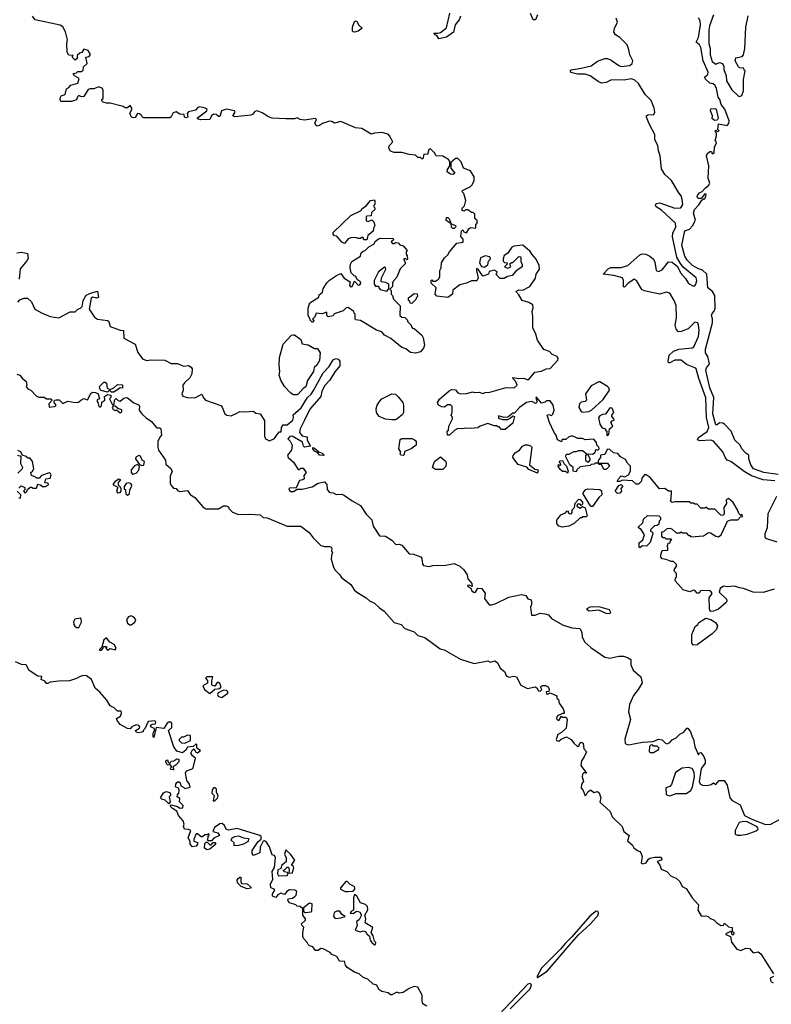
# Model space of a CAD drawing. Extents: x 2029826 to 2248070, y 228728 to 402406.
# Tile 325 of 368: x 2216550 to 2222579, y 271790 to 279686. Entities that reach past the tile are written whole.
import ezdxf

# ---------------------------------------------------------------- set-up
doc = ezdxf.new("R2010")
doc.units = 0

msp = doc.modelspace()

# ---------------------------------------------------------------- linework, layer by layer
at = {"layer": '0CON10XD'}
for points in [[(2220085.7, 279715), (2220074, 279685), (2220043.8, 279645), (2220030, 279585), (2219975, 279546.2), (2219913, 279533), (2219895, 279560), (2219885, 279562.5), (2219872.5, 279577.5), (2219905, 279576.7), (2219925, 279583.3), (2219975, 279620), (2220000.9, 279739.1)], [(2220703.3, 279725), (2220687.5, 279685), (2220670, 279685), (2220646.7, 279735)], [(2220220, 278075), (2220201.7, 278091.7), (2220200, 278125), (2220188.3, 278138.3), (2220175, 278140), (2220145, 278160), (2220125, 278160), (2220115, 278150), (2220100, 278155), (2220100, 278175), (2220117, 278193), (2220130, 278235), (2220111.7, 278291.7), (2220100, 278305), (2220102.5, 278315), (2220165, 278347.5), (2220179.3, 278360.7), (2220196.7, 278395), (2220196.7, 278425), (2220165, 278472.5), (2220110, 278495), (2220091.2, 278545), (2220065, 278573.8), (2220045, 278573.3), (2220008.3, 278541.7), (2220008.8, 278495), (2220040, 278455), (2220026.4, 278443.6), (2220005, 278447.5), (2219980, 278465), (2219982.5, 278485), (2220000, 278515), (2220000, 278545), (2219990, 278565), (2219945, 278592.5), (2219890, 278595), (2219877.5, 278617.5), (2219845, 278650), (2219832.5, 278645), (2219820, 278605), (2219791.7, 278608.3), (2219785, 278570), (2219775, 278570), (2219765, 278580), (2219745, 278580), (2219725, 278600), (2219673.6, 278603.6), (2219615, 278620), (2219555, 278620), (2219525, 278632.5), (2219510, 278655), (2219512.5, 278675), (2219542.5, 278705), (2219517.5, 278755), (2219505, 278766.7), (2219455, 278780), (2219397, 278777), (2219368.3, 278768.3), (2219293.6, 278813.6), (2219245, 278817.5), (2219125, 278870), (2219075, 278856.7), (2219055, 278870), (2219035, 278873.3), (2218978, 278852), (2218955, 278837.5), (2218935, 278832.5), (2218927, 278837), (2218917.5, 278855), (2218930, 278885), (2218923, 278893), (2218835, 278878.8), (2218800, 278885), (2218775, 278897.5), (2218755, 278891.2), (2218685, 278890), (2218575, 278896.2), (2218545, 278906.2), (2218495, 278940), (2218455, 278953.8), (2218435, 278950), (2218421.2, 278928.8), (2218405, 278920), (2218277, 278907), (2218260, 278915), (2218277.5, 278945), (2218272.5, 278955), (2218209.2, 278969.2), (2218170, 278955), (2218155, 278910), (2218145, 278910), (2218126.7, 278926.7), (2218105, 278927.1), (2218089.2, 278915), (2218075, 278886.2), (2218001.7, 278881.7), (2217975, 278890), (2217975, 278900), (2218051.2, 278955), (2218053.8, 278965), (2218037.3, 278977.3), (2217995, 278986.9), (2217977.6, 278982.4), (2217960.4, 278959.5), (2217903.2, 278946.8), (2217893, 278933), (2217897.5, 278905), (2217885, 278897.5), (2217872.5, 278905), (2217870, 278925), (2217835, 278928.8), (2217804, 278946), (2217780.3, 278939.7), (2217765, 278907.5), (2217755, 278900), (2217545, 278900), (2217535, 278903.3), (2217528.8, 278915), (2217511.2, 278931.2), (2217496.2, 278933.8), (2217475, 278902.5), (2217465, 278898.8), (2217447.5, 278905), (2217432.5, 278935), (2217450, 278965), (2217450, 278975), (2217435, 278996.7), (2217415, 278980), (2217395, 278980), (2217379.3, 278989.3), (2217276.1, 279016.1), (2217245, 279016.7), (2217220, 279025), (2217210, 279035), (2217210, 279045), (2217220, 279055), (2217220, 279115), (2217213, 279133), (2217185, 279147.5), (2217145, 279132.5), (2217115, 279132.5), (2217100, 279125), (2217065, 279070), (2217045, 279067.5), (2217023.3, 279076.7), (2217013, 279067), (2217005, 279042.5), (2216965, 279030), (2216880.7, 279030.7), (2216873.3, 279045), (2216876.7, 279065), (2216883.8, 279076.2), (2216913.6, 279086.4), (2216925, 279130), (2216945, 279142.5), (2216959.3, 279160.7), (2217015, 279176.7), (2217027.5, 279215), (2216990, 279235), (2216980, 279255), (2217005, 279260), (2217015, 279270), (2217045, 279270), (2217058.3, 279281.7), (2217061.7, 279308.3), (2217090, 279335), (2217080, 279385), (2217108.3, 279391.7), (2217117, 279407), (2217099.3, 279439.3), (2217065, 279450), (2217048.3, 279421.7), (2217031.7, 279418.3), (2217011.7, 279398.3), (2217010, 279375), (2216995, 279360), (2216970, 279385), (2216978.3, 279398.3), (2216945, 279400), (2216930, 279425), (2216927.5, 279495), (2216933.3, 279525), (2216917.7, 279587.7), (2216895, 279627.5), (2216875, 279642.5), (2216673.9, 279683.9), (2216652, 279715)], [(2219235, 279586.7), (2219225, 279587.5), (2219220, 279595), (2219220, 279625), (2219235, 279670), (2219243, 279677), (2219255, 279672.5), (2219271.2, 279641.2), (2219296.4, 279616.4), (2219265, 279593.3), (2219235, 279586.7)], [(2221995.4, 277235.3), (2221990, 277255), (2221965, 277260), (2221913.2, 277206.8), (2221855, 277184.4), (2221833.8, 277183.8), (2221815, 277203.8), (2221808.9, 277235), (2221817.7, 277295), (2221815.3, 277395), (2221801.2, 277435), (2221765, 277492.2), (2221735, 277500.9), (2221685, 277486.1), (2221560.3, 277510.3), (2221541.4, 277521.5), (2221497.1, 277595), (2221480, 277605), (2221428.9, 277571.1), (2221400.7, 277540.7), (2221394.3, 277544.3), (2221394.2, 277595), (2221385, 277615.8), (2221315, 277634), (2221230, 277645), (2221271.7, 277688.3), (2221290.7, 277699.3), (2221375, 277699.2), (2221428, 277715), (2221525, 277799.2), (2221542.4, 277807.6), (2221572.5, 277805), (2221605, 277790), (2221635.4, 277765.4), (2221645, 277742.5), (2221654.4, 277675), (2221675, 277666.9), (2221705, 277679.4), (2221755, 277743.1), (2221785, 277741.9), (2221827.1, 277707.1), (2221850.6, 277655), (2221890, 277610), (2221915, 277569.2), (2221955, 277550), (2221965, 277552), (2221975, 277566.2), (2221981.1, 277595), (2221975.4, 277615), (2221871.7, 277701.7), (2221849.6, 277729.6), (2221822.1, 277782), (2221786.2, 277945), (2221790.5, 277975), (2221813.9, 278025), (2221811.8, 278055), (2221698.9, 278158.9), (2221654.7, 278184.7), (2221649.4, 278195), (2221655, 278212), (2221685, 278217.1), (2221805, 278173.4), (2221852.6, 278177.4), (2221868.5, 278205), (2221864.6, 278245), (2221855, 278274.2), (2221837, 278297), (2221779.2, 278395), (2221724.5, 278445), (2221699.1, 278489.1), (2221688.2, 278595), (2221674.4, 278634.3), (2221668.4, 278675), (2221645.4, 278725), (2221645.4, 278765), (2221599.6, 278849.6), (2221578.2, 278905), (2221579.4, 278915), (2221588.5, 278921.5), (2221635.6, 278925), (2221645.3, 278945), (2221640.3, 278975), (2221615, 279038.1), (2221566.6, 279086.6), (2221513.5, 279175), (2221485, 279201.8), (2221455, 279210.3), (2221399.4, 279200.6), (2221297.1, 279202.9), (2221255, 279181.4), (2221217.3, 279177.3), (2221189.6, 279189.5), (2221125, 279235.7), (2221085, 279248.1), (2221025, 279249.5), (2220971.4, 279261.4), (2220967.1, 279275), (2220975, 279282.9), (2221052.9, 279297.1), (2221135, 279316), (2221185.8, 279354.2), (2221245, 279373.8), (2221265, 279373.8), (2221295, 279362), (2221355, 279317.5), (2221375, 279309.2), (2221445, 279319.6), (2221463.6, 279335), (2221467.5, 279355), (2221443.8, 279405), (2221437.5, 279445), (2221422.2, 279485), (2221365, 279542), (2221328.8, 279565), (2221316, 279585), (2221320.8, 279615), (2221345.5, 279665.5), (2221335, 279698.8)], [(2222635, 276039.4), (2222520, 276055), (2222437.5, 276085), (2222413.8, 276115), (2222400, 276165), (2222400, 276195), (2222375, 276210), (2222342.5, 276245), (2222330, 276275), (2222287.5, 276315), (2222256.7, 276385), (2222205, 276442.5), (2222190, 276450), (2222165, 276453.3), (2222145, 276436.2), (2222135, 276438), (2222110.3, 276525), (2222119.1, 276655), (2222085.5, 276735), (2222054.3, 276875), (2222060, 276895), (2222082.5, 276925), (2222070.8, 276985), (2222052.2, 277015), (2222050.9, 277045), (2222108, 277255), (2222108.3, 277288.3), (2222100, 277315), (2222105, 277330), (2222120.7, 277349.3), (2222127.7, 277372.3), (2222127.5, 277475), (2222106.4, 277506.4), (2222071.2, 277535), (2222061.1, 277645), (2222027.6, 277677.6), (2221995, 277688.5), (2221948.1, 277715), (2221905, 277757.5), (2221885, 277789.2), (2221861.3, 277878.7), (2221885, 277993.8), (2221923.9, 278006.1), (2221947.3, 278032.7), (2221971.7, 278078.3), (2221954, 278135), (2221964.4, 278165), (2221998.9, 278201.1), (2222020.7, 278239.3), (2222035, 278250), (2222045, 278250), (2222055, 278270), (2222055.8, 278285.8), (2222045, 278290), (2222017.5, 278252.5), (2221995, 278252), (2221985, 278262.5), (2221986.2, 278275), (2222002.3, 278297.7), (2222025, 278307.5), (2222051.4, 278338.6), (2222076.7, 278355), (2222086.7, 278375), (2222073.3, 278415), (2222077.5, 278515), (2222060, 278595), (2222065, 278610), (2222085, 278630), (2222098.3, 278628.3), (2222105, 278610), (2222120, 278615), (2222122.5, 278665), (2222140, 278695), (2222138.3, 278708.3), (2222130, 278715), (2222140, 278755), (2222140, 278775), (2222132.5, 278785), (2222130, 278795), (2222135, 278800), (2222145, 278790), (2222160, 278795), (2222150, 278805), (2222155, 278850), (2222225, 278837.5), (2222237.3, 278852.7), (2222241.2, 278875), (2222207.7, 278967.7), (2222177.5, 279005), (2222167.5, 279045), (2222152.5, 279065), (2222140, 279135), (2222128.3, 279158.3), (2222111.7, 279171.7), (2222085, 279177.5), (2222053.3, 279205), (2222042.5, 279225), (2222070, 279245), (2222072.5, 279265), (2222034, 279355), (2222013.9, 279463.9), (2222002.5, 279485), (2221977.5, 279505), (2221996.4, 279543.6), (2222010, 279645), (2222007.5, 279677.5), (2221995, 279700)], [(2222116.7, 279725), (2222082.5, 279637.5), (2222077, 279603), (2222077.5, 279495), (2222090, 279455), (2222087.5, 279405), (2222105, 279350), (2222135, 279330), (2222165, 279342.5), (2222187.5, 279335), (2222199.3, 279309.3), (2222197.5, 279285), (2222216.7, 279235), (2222220, 279195), (2222262.5, 279122.5), (2222315, 279072.5), (2222325, 279070), (2222343, 279077), (2222357.5, 279115), (2222357.5, 279205), (2222370, 279275), (2222361.7, 279281.7), (2222358.3, 279298.3), (2222325, 279300), (2222315, 279307.5), (2222290, 279355), (2222295, 279380), (2222345, 279390), (2222357, 279403), (2222366, 279455), (2222375.7, 279625), (2222394.5, 279715.5)], [(2222125, 278877.5), (2222105, 278890), (2222107.5, 278915), (2222092.5, 278955), (2222095, 278970), (2222125, 278972.5), (2222137, 278967), (2222152.5, 278895), (2222145, 278880), (2222125, 278877.5)], [(2219155, 277890), (2219135, 277902.5), (2219095, 277950), (2219075, 277953.8), (2219064.2, 277965), (2219065, 277980), (2219207.5, 278115), (2219290, 278155), (2219295, 278170), (2219333, 278197), (2219365, 278236.7), (2219395, 278240), (2219400, 278235), (2219400, 278205), (2219390, 278195), (2219390, 278185), (2219398.3, 278178.3), (2219400, 278165), (2219371.7, 278138.3), (2219368.3, 278111.7), (2219335, 278110), (2219330, 278105), (2219330, 278075), (2219335, 278070), (2219345, 278067.5), (2219375, 278080), (2219390, 278065), (2219397.5, 278035), (2219387.5, 278015), (2219385, 277990), (2219342.5, 277955), (2219335, 277920), (2219311.7, 277921.7), (2219305, 277940), (2219295, 277940), (2219285, 277930), (2219265, 277930), (2219245, 277940), (2219207, 277937), (2219185, 277927.5), (2219155, 277890)], [(2222601.7, 275118.3), (2222515, 275093.8), (2222435, 275096.2), (2222355, 275125.7), (2222325, 275128.8), (2222285, 275143.3), (2222225, 275136.7), (2222195, 275143.8), (2222168, 275125), (2222162, 275095), (2222218.8, 275038.8), (2222222, 275025), (2222216.9, 275013.1), (2222155, 274960), (2222115, 274942.5), (2222095, 274940), (2222085, 274950), (2222083.3, 274965), (2222080.4, 275049.5), (2222104, 275085), (2222097.6, 275097.6), (2222085, 275105.7), (2222030.9, 275109.1), (2222012.5, 275105), (2222001.7, 275088.3), (2221985, 275087.5), (2221965, 275108), (2221955, 275110), (2221925, 275099.2), (2221872, 275115), (2221807.5, 275185), (2221810, 275205), (2221820, 275215), (2221820, 275245), (2221801.7, 275261.7), (2221800, 275275), (2221820, 275305), (2221818.3, 275318.3), (2221795, 275340), (2221775, 275340), (2221737, 275357), (2221705, 275362.5), (2221693.3, 275375), (2221692.5, 275395), (2221705, 275430), (2221748.3, 275431.7), (2221750, 275455), (2221740, 275465), (2221748.3, 275471.7), (2221751.7, 275488.3), (2221768.3, 275491.7), (2221771.7, 275508.3), (2221780, 275515), (2221775, 275520), (2221735, 275520), (2221725, 275530), (2221711.7, 275531.7), (2221700, 275545), (2221701.7, 275578.3), (2221718.3, 275581.7), (2221743, 275607), (2221765, 275607.5), (2221785, 275600), (2221815, 275570), (2221845, 275570), (2221855, 275580), (2221865, 275570), (2221895, 275570), (2221915, 275550), (2221925, 275550), (2221935, 275540), (2222035, 275547.5), (2222075, 275572.5), (2222091.7, 275571.7), (2222133, 275543), (2222155, 275540), (2222176.1, 275553.9), (2222226.7, 275665), (2222254.1, 275675.9), (2222310, 275675), (2222331.7, 275698.3), (2222348.3, 275701.7), (2222345, 275717.5), (2222335, 275710), (2222317.5, 275725), (2222307.5, 275755), (2222273.6, 275813.6), (2222236.4, 275846.4), (2222216.7, 275835), (2222218.8, 275805), (2222197.5, 275775), (2222200, 275725), (2222195, 275713.3), (2222185, 275708.8), (2222175, 275713.3), (2222125, 275760), (2222091.7, 275761.7), (2222075, 275760), (2222055, 275777.5), (2222045, 275770), (2222015, 275770), (2221985, 275800), (2221965, 275800), (2221955, 275810), (2221935, 275810), (2221925, 275820), (2221805, 275820), (2221783, 275813), (2221770, 275825), (2221776.7, 275843.3), (2221777.5, 275905), (2221755, 275906.2), (2221725, 275926.7), (2221682.5, 275922.5), (2221607.5, 276015), (2221575, 276036.7), (2221562.5, 276035), (2221541.7, 276008.3), (2221537.5, 275985), (2221515, 275960), (2221495, 275960), (2221465, 275987.5), (2221385, 275992.5), (2221365, 275982.5), (2221341.7, 275981.7), (2221352.5, 276005), (2221375, 276027.5), (2221405, 276020), (2221433, 276037), (2221450, 276065), (2221450, 276105), (2221425, 276130), (2221409.3, 276159.3), (2221370.7, 276180.7), (2221347, 276207), (2221313, 276213), (2221281.7, 276241.7), (2221261.7, 276238.3), (2221245, 276200), (2221210, 276195), (2221210, 276175), (2221195, 276160), (2221190, 276145), (2221190, 276130), (2221265, 276130), (2221280, 276105), (2221255, 276080), (2221235, 276080), (2221218.3, 276118.3), (2221195, 276120), (2221190, 276130), (2221165, 276130), (2221158.3, 276121.7), (2221135, 276120), (2221125, 276110), (2221045, 276100), (2221020, 276075), (2221015, 276060), (2220990, 276065), (2220990, 276095), (2220962.5, 276115), (2220927.5, 276185), (2220935, 276202.5), (2220957, 276203), (2220995, 276222.5), (2221015, 276222.5), (2221035, 276232.5), (2221065, 276232.5), (2221100, 276205), (2221088.3, 276191.7), (2221087.5, 276155), (2221105, 276140), (2221115, 276140), (2221127.5, 276152.5), (2221127.5, 276165), (2221110, 276195), (2221110, 276205), (2221145, 276202.5), (2221167.5, 276215), (2221171.7, 276238.3), (2221187, 276233), (2221197.5, 276245), (2221197, 276257), (2221180, 276275), (2221177.5, 276295), (2221155, 276322.5), (2221085, 276317.5), (2221065, 276327.5), (2221028.3, 276328.3), (2221010, 276335), (2220987, 276347), (2220973, 276347), (2220955, 276340), (2220931.7, 276318.3), (2220901.7, 276318.3), (2220895, 276300), (2220865, 276317.5), (2220853.6, 276353.6), (2220836.7, 276375), (2220800, 276455), (2220780, 276515), (2220795, 276520), (2220815, 276512.5), (2220827, 276523), (2220837.5, 276555), (2220830, 276595), (2220805, 276630), (2220775, 276630), (2220765, 276620), (2220735, 276610), (2220695, 276660), (2220690, 276655), (2220697.5, 276627.5), (2220695, 276610), (2220685, 276607.5), (2220676.7, 276616.7), (2220655, 276623.3), (2220615, 276616.7), (2220560, 276575), (2220518.3, 276531.7), (2220505, 276530), (2220465, 276497.5), (2220437, 276497), (2220391.7, 276508.3), (2220391.7, 276491.7), (2220425, 276480), (2220465, 276480), (2220485, 276490), (2220505, 276510), (2220520, 276505), (2220505, 276450), (2220445, 276400), (2220415, 276400), (2220395, 276420), (2220385, 276420), (2220375, 276430), (2220355, 276430), (2220305, 276446.7), (2220245, 276426.2), (2220225, 276413.3), (2220165, 276406.7), (2220125, 276410), (2220105, 276403.8), (2220063.6, 276406.4), (2220040, 276395), (2219997, 276353), (2219983, 276353), (2219980, 276385), (2219990, 276395), (2219992.5, 276425), (2220022.5, 276485), (2220020, 276505), (2220010, 276515), (2220020, 276535), (2220020, 276585), (2220007, 276597), (2219985, 276597.5), (2219955, 276580), (2219935, 276582.5), (2219910, 276595), (2219902.5, 276615), (2219917, 276643), (2219995, 276710), (2220015, 276720), (2220045, 276717.5), (2220065, 276693.3), (2220086.1, 276686.1), (2220135, 276688.8), (2220185, 276702.5), (2220195, 276697.5), (2220235, 276700), (2220265, 276687.5), (2220285, 276697.5), (2220321.7, 276698.3), (2220453.6, 276736.4), (2220517, 276733), (2220540, 276755), (2220528.3, 276788.3), (2220507.5, 276805), (2220505, 276817.5), (2220555, 276809.2), (2220595, 276812), (2220625, 276798.8), (2220635, 276800), (2220681.7, 276858.3), (2220735, 276867.5), (2220773, 276887), (2220805, 276890), (2220867.5, 276955), (2220870, 276965), (2220862.5, 276985), (2220821.7, 277001.7), (2220800, 277025), (2220755, 277040), (2220703.3, 277115), (2220691.2, 277165), (2220666.7, 277215), (2220667.5, 277305), (2220660, 277345), (2220670, 277375), (2220665, 277400), (2220635, 277417.5), (2220580, 277435), (2220555, 277480), (2220530, 277505), (2220555, 277520), (2220585, 277517.5), (2220642.5, 277545), (2220687.7, 277612.3), (2220693.3, 277645), (2220720, 277685), (2220716.2, 277715), (2220692.5, 277765), (2220657.5, 277805), (2220643, 277833), (2220625, 277842.5), (2220586.4, 277876.4), (2220515, 277870), (2220498.3, 277861.7), (2220465.9, 277814.1), (2220436.7, 277795), (2220427, 277767), (2220428.3, 277748.3), (2220438.3, 277738.3), (2220460, 277735), (2220460, 277725), (2220440, 277705), (2220465, 277692.5), (2220490, 277705), (2220481.7, 277728.3), (2220495, 277740), (2220505, 277740), (2220553, 277787), (2220570, 277785), (2220570, 277745), (2220580, 277725), (2220580, 277705), (2220530.7, 277669.3), (2220500, 277635), (2220463, 277627), (2220435, 277610), (2220405, 277610), (2220370, 277645), (2220378.3, 277651.7), (2220380, 277665), (2220355, 277677.5), (2220315, 277667.5), (2220310, 277645), (2220265, 277630), (2220226.4, 277686.4), (2220215, 277690), (2220213.3, 277675), (2220227.5, 277615), (2220218.3, 277591.7), (2220175, 277592.5), (2220135, 277573.3), (2220081.7, 277558.3), (2220025, 277516.7), (2220022.5, 277485), (2219985, 277457.5), (2219895, 277470), (2219882.5, 277485), (2219890, 277535), (2219851.7, 277571.7), (2219850, 277595), (2219855, 277600), (2219865, 277590), (2219885, 277590), (2219910, 277605), (2219920, 277625), (2219920, 277675), (2219930, 277695), (2219932.5, 277735), (2219957.5, 277775), (2219985, 277800), (2219997.5, 277825), (2220057, 277893), (2220107, 277903), (2220106.7, 277925), (2220088.3, 277948.3), (2220095, 277990), (2220105, 278000), (2220113.3, 277983.3), (2220135, 277977.5), (2220151.7, 278008.3), (2220165, 278020), (2220210, 278015), (2220210, 278045), (2220220, 278055), (2220220, 278075)], [(2220035, 278010), (2220025, 278010), (2220013, 278023), (2220010, 278050), (2219970, 278075), (2219975, 278100), (2219985, 278100), (2219995, 278090), (2220010, 278050), (2220046.7, 278036.7), (2220047.5, 278025), (2220035, 278010)], [(2219725, 277012.5), (2219685, 277017.5), (2219647, 277047), (2219615, 277056.2), (2219528.3, 277128.3), (2219477.5, 277155), (2219455, 277183.3), (2219412.5, 277195), (2219285, 277273.8), (2219245, 277280), (2219240, 277285), (2219240, 277325), (2219231.7, 277331.7), (2219230, 277345), (2219185, 277377.5), (2219170, 277375), (2219145, 277350), (2219071.7, 277328.3), (2219065, 277310), (2219025, 277302.5), (2219013, 277313), (2219015, 277340), (2218975, 277327.5), (2218928.3, 277331.7), (2218917.5, 277302.5), (2218900, 277285), (2218910, 277275), (2218905, 277260), (2218895, 277260), (2218880, 277275), (2218880, 277285), (2218863, 277313), (2218863, 277373), (2218877.5, 277415), (2218948.3, 277461.7), (2218951.7, 277478.3), (2218978.3, 277501.7), (2218983, 277527), (2219012.5, 277575), (2219035, 277597.5), (2219090, 277635), (2219125, 277650), (2219153.3, 277613.3), (2219200, 277585), (2219196.7, 277555), (2219204.1, 277544.1), (2219216.7, 277545), (2219235, 277590), (2219265, 277556.7), (2219279.6, 277560.5), (2219286.1, 277573.9), (2219283.3, 277585), (2219260, 277600), (2219245, 277630), (2219231.7, 277631.7), (2219210, 277655), (2219200, 277695), (2219202.5, 277725), (2219215, 277747.5), (2219285, 277790), (2219290, 277815), (2219305, 277830), (2219320, 277835), (2219350, 277865), (2219390, 277885), (2219405, 277910), (2219427.5, 277927.5), (2219445, 277932.5), (2219545, 277930), (2219548.3, 277921.7), (2219530, 277905), (2219541.7, 277891.7), (2219555, 277890), (2219565, 277900), (2219585, 277897.5), (2219600, 277880), (2219625, 277872.5), (2219657.5, 277835), (2219650, 277825), (2219650, 277805), (2219658.3, 277791.7), (2219660, 277765), (2219655, 277760), (2219645, 277770), (2219630, 277765), (2219641.7, 277741.7), (2219641.7, 277728.3), (2219603, 277687), (2219575, 277620), (2219550, 277595), (2219540, 277575), (2219540, 277545), (2219520, 277525), (2219530, 277515), (2219530, 277485), (2219540, 277475), (2219547.5, 277445), (2219601.7, 277391.7), (2219600, 277315), (2219615, 277300), (2219638.3, 277298.3), (2219660, 277275), (2219660, 277265), (2219690, 277235), (2219691.7, 277221.7), (2219701.7, 277211.7), (2219715, 277210), (2219776.4, 277156.4), (2219787.5, 277135), (2219796.2, 277075), (2219788.3, 277051.7), (2219765, 277022.5), (2219725, 277012.5)], [(2216527, 277817), (2216565, 277821.1), (2216611.7, 277811.7), (2216618.3, 277771.7), (2216608, 277752), (2216552.4, 277687.6), (2216545.5, 277605)], [(2220275, 277702.5), (2220305, 277720), (2220311.7, 277748.3), (2220327.5, 277765), (2220320, 277785), (2220285, 277792.5), (2220247.5, 277775), (2220237.5, 277735), (2220255, 277707.5), (2220275, 277702.5)], [(2219495, 277510), (2219511.7, 277528.3), (2219510, 277565), (2219487, 277577), (2219450, 277585), (2219453.3, 277615), (2219486.2, 277685), (2219485, 277697.5), (2219475, 277700), (2219427.5, 277665), (2219393.3, 277595), (2219392.5, 277565), (2219405, 277550), (2219428.3, 277548.3), (2219430, 277535), (2219441.7, 277521.7), (2219495, 277510)], [(2216535, 277420), (2216551.7, 277438.3), (2216585, 277452.5), (2216611.7, 277451.7), (2216643.6, 277423.6), (2216672.5, 277365), (2216725, 277333.8), (2216795, 277306.7), (2216865, 277293.8), (2216955, 277342.5), (2216995, 277342.5), (2217016.4, 277363.6), (2217038.8, 277371.2), (2217050, 277385), (2217060, 277435), (2217084.1, 277475.9), (2217125, 277496.7), (2217175, 277510), (2217182.5, 277457.5), (2217166, 277454), (2217135, 277461.2), (2217123, 277453), (2217106, 277365), (2217150.8, 277300.8), (2217175, 277283.1), (2217255, 277273.1), (2217265.6, 277265), (2217276.2, 277225), (2217355, 277197.1), (2217383, 277193), (2217385, 277132.5), (2217476.7, 277085), (2217498.3, 277018.3), (2217535, 276966.7), (2217567.7, 276952.3), (2217605, 276958.6), (2217714.4, 276954.4), (2217765, 276928.8), (2217815, 276929.2), (2217865, 276907.5), (2217905, 276912), (2217925, 276900), (2217934.2, 276885), (2217931.2, 276845), (2217914.2, 276815), (2217870.8, 276775), (2217857.5, 276755), (2217862, 276715), (2217849.2, 276685), (2217857.5, 276667.5), (2217893.6, 276656.4), (2217955, 276653.8), (2218011.7, 276681.7), (2218023, 276653), (2218040, 276635), (2218163, 276593), (2218175, 276580), (2218196.4, 276526.4), (2218212.5, 276515), (2218245, 276508.8), (2218296, 276534), (2218315, 276543.3), (2218355, 276540), (2218425, 276547.5), (2218445, 276530), (2218480, 276525), (2218513, 276473), (2218512.5, 276345), (2218522.5, 276325), (2218555, 276310), (2218595, 276327.5), (2218615, 276360), (2218635, 276380), (2218648.3, 276381.7), (2218650, 276415), (2218663.6, 276436.4), (2218695, 276436.7), (2218740, 276475), (2218747.5, 276495), (2218743.8, 276516.2), (2218806.6, 276573.4), (2218858.1, 276655), (2218886.9, 276683.1), (2218906.5, 276713.5), (2218985, 276854.3), (2219032.5, 276905), (2219065, 276957.1), (2219085, 276968.6), (2219105, 276963.3), (2219118.4, 276948.4), (2219118.8, 276911.2), (2219080.8, 276865), (2219035, 276792), (2218997.8, 276752.2), (2218973.1, 276706.9), (2218965, 276663.3), (2218878.1, 276561.9), (2218835.4, 276474.7), (2218798.9, 276405), (2218794.6, 276374.6), (2218815, 276347.5), (2218855, 276340), (2218856.7, 276315), (2218882.5, 276265), (2218835, 276257.5), (2218825.6, 276265.6), (2218817.9, 276297.9), (2218735, 276345.5), (2218716.9, 276343.1), (2218700, 276325), (2218720, 276305), (2218736.7, 276275), (2218730, 276235), (2218697.5, 276195), (2218702.5, 276175), (2218745, 276137.5), (2218785, 276080), (2218795, 276080), (2218805, 276090), (2218825, 276090), (2218847.5, 276055), (2218828.3, 276031.7), (2218832.5, 276005), (2218820, 275995), (2218795, 275990), (2218768.3, 275931.7), (2218715, 275930), (2218710, 275925), (2218715, 275910), (2218725, 275902.5), (2218745, 275903.3), (2218775, 275920), (2218815, 275920), (2218895, 275940), (2218945, 275970), (2218995, 275978.8), (2219015, 275957.5), (2219017.7, 275917.7), (2219034.5, 275894.4), (2219065, 275892), (2219088, 275878), (2219135, 275880), (2219155, 275870), (2219216.8, 275826.8), (2219285, 275789.2), (2219330, 275720)], [(2219695, 277410), (2219681.7, 277411.7), (2219678.3, 277428.3), (2219670, 277435), (2219670, 277455), (2219715, 277490), (2219738.3, 277488.3), (2219740, 277465), (2219731.7, 277458.3), (2219728.3, 277441.7), (2219695, 277410)], [(2222607.1, 275987.1), (2222515, 275996.8), (2222419.1, 276029.1), (2222361.5, 276061.5), (2222255, 276142.5), (2222225, 276154.8), (2222212.1, 276172.1), (2222189.6, 276219.7), (2222115, 276305.8), (2222095, 276313.5), (2222005, 276309.2), (2221987.6, 276317.6), (2221995, 276336.7), (2222066.1, 276383.9), (2222078.4, 276415), (2222059.5, 276495), (2222055, 276654.4), (2221998.4, 276808.4), (2221976.8, 276885), (2221965, 276895.4), (2221900.3, 276920.3), (2221855, 276956.8), (2221804.8, 276955.2), (2221764.1, 276934.1), (2221755, 276933.8), (2221751.4, 276945), (2221760.4, 276995), (2221795, 277028.5), (2221836.9, 277043.1), (2221945, 277053.5), (2221958.6, 277061.4), (2221995.9, 277145), (2222000.8, 277195), (2221995.4, 277235.3)], [(2218775, 276676.7), (2218747, 276677), (2218725, 276690), (2218673.8, 276745), (2218644.1, 276794.1), (2218631.2, 276835), (2218636.7, 276865), (2218631.2, 276915), (2218633.9, 276976.1), (2218663.3, 277085), (2218730, 277155), (2218745, 277160), (2218755, 277160), (2218805, 277120), (2218817, 277087), (2218865, 277077.5), (2218915, 277050), (2218938.3, 277048.3), (2218960, 277015), (2218955, 276952.5), (2218933.3, 276915), (2218912.5, 276897.5), (2218908, 276865), (2218858.1, 276791.9), (2218845, 276742.5), (2218822.9, 276727.1), (2218785, 276683.8), (2218775, 276676.7)], [(2216527, 276843), (2216550, 276835), (2216570, 276810), (2216602.5, 276785), (2216606.2, 276753.8), (2216601.7, 276741.7), (2216616.4, 276726.4), (2216640, 276715), (2216685, 276667.5), (2216705, 276658.8), (2216745, 276658.8), (2216765, 276646), (2216800, 276645), (2216810, 276635), (2216782.5, 276605), (2216785, 276580), (2216826.4, 276583.6), (2216839.3, 276590.7), (2216842.5, 276595), (2216827.5, 276615), (2216827.5, 276625), (2216830, 276635), (2216841.2, 276638.8), (2216866.9, 276636.9), (2216895, 276607.5), (2216935, 276626.7), (2216995, 276616.2), (2217022.5, 276617.5), (2217040, 276635), (2217065, 276647.5), (2217095, 276637.5), (2217121.7, 276688.3), (2217135, 276700), (2217157, 276697), (2217180, 276685), (2217190, 276645), (2217171.7, 276638.3), (2217170, 276625), (2217177, 276617), (2217183.9, 276583.9), (2217195, 276580), (2217205, 276590), (2217210, 276620), (2217232.5, 276635), (2217230, 276665), (2217255, 276680), (2217280, 276675), (2217280, 276655), (2217270, 276645), (2217295, 276597.5), (2217307, 276603), (2217310, 276635), (2217323, 276647), (2217340.8, 276630.8), (2217355, 276626.7), (2217385, 276650), (2217405, 276657.5), (2217415, 276653.3), (2217464.2, 276614.2), (2217505, 276596.2), (2217510, 276585), (2217507.5, 276555), (2217533.6, 276523.6), (2217563.8, 276493.8), (2217607.5, 276465), (2217640.7, 276420.7), (2217655, 276412.5), (2217675, 276412.5), (2217682.5, 276405), (2217687.5, 276355), (2217673, 276337), (2217657, 276303), (2217656.7, 276255), (2217663.9, 276233.9), (2217720, 276155), (2217721.7, 276121.7), (2217759.3, 276089.3), (2217772.5, 276065), (2217757.5, 276025), (2217757, 275967), (2217766.7, 275946.7), (2217785, 275930), (2217805, 275927.5), (2217815, 275910), (2217835, 275902.5), (2217895, 275909.2), (2217918.1, 275878.1), (2217955, 275853.3), (2218018.9, 275778.9), (2218044.2, 275764.2), (2218145.7, 275764.3), (2218185, 275786.7), (2218205, 275787.5), (2218225, 275780), (2218227.5, 275765), (2218255.9, 275735.9), (2218305, 275716.7), (2218395, 275721.4), (2218480, 275715), (2218504.2, 275694.2), (2218535, 275690.8), (2218695, 275623.8), (2218805, 275623.3), (2218873, 275573), (2218905, 275530), (2218965, 275470), (2218995, 275462.5), (2219035, 275462.5), (2219047.5, 275455), (2219052.5, 275445), (2219050, 275425), (2219060, 275415), (2219050.7, 275389.3), (2219049.3, 275359.3), (2219068.1, 275295), (2219080.9, 275270.9), (2219117.1, 275235), (2219131.7, 275211.7), (2219155.8, 275195), (2219206.3, 275156.3), (2219233.7, 275113.7), (2219255, 275095.8), (2219329.1, 275049.1), (2219355, 275025.8), (2219397.3, 275007.3), (2219435, 274970), (2219473.9, 274943.9), (2219555, 274852.5), (2219610, 274835), (2219640, 274805), (2219715, 274776.7), (2219745, 274747.5), (2219801.2, 274731.2), (2219921.7, 274641.7), (2219955, 274632.5), (2220085, 274557.8), (2220195, 274523.8), (2220305, 274543.3), (2220325, 274533.3), (2220365, 274545.8), (2220385, 274526.7), (2220403.8, 274485), (2220439.1, 274459.1), (2220455, 274421.2), (2220475.7, 274414.3), (2220515, 274421.2), (2220535, 274417.5), (2220570.3, 274350.3), (2220622.7, 274322.7), (2220685.6, 274335.6), (2220698, 274328), (2220712.5, 274305), (2220725, 274301.2), (2220737.5, 274315), (2220727.5, 274335), (2220745, 274346.7), (2220767.1, 274347.1), (2220790, 274335), (2220797.3, 274317.3), (2220795, 274300), (2220772.5, 274295), (2220775, 274282.5), (2220785, 274277.5), (2220805, 274286.7), (2220857.5, 274265), (2220860, 274245), (2220872.5, 274235), (2220876.2, 274205), (2220908.8, 274158.8), (2220917.5, 274135), (2220917.5, 274122.5), (2220905, 274122.5), (2220865, 274102.5), (2220856.7, 274085), (2220858.8, 274075), (2220875, 274066.7), (2220895, 274100), (2220905, 274093.3), (2220933.6, 274093.6), (2220942, 274075), (2220934.5, 274005.6), (2220895, 273968.8), (2220865.7, 273954.3), (2220853.8, 273915), (2220856.2, 273906.2), (2220875, 273901.2), (2220893.3, 273916.7), (2220935, 273934.2), (2220975, 273914.3), (2220995, 273883.8), (2221025, 273857.5), (2221035, 273860), (2221042.5, 273885), (2221055, 273893.3), (2221071.2, 273885), (2221075, 273840), (2221096.2, 273815), (2221079.2, 273775), (2221057, 273743), (2221050, 273705), (2221097.5, 273645), (2221090, 273645), (2221090, 273650), (2221075, 273647.5), (2221064.2, 273635), (2221060.8, 273615), (2221073.6, 273576.4), (2221057.5, 273555), (2221054.4, 273524.4), (2221070, 273505), (2221085, 273461.2), (2221098, 273472), (2221107.5, 273495), (2221125, 273507.5), (2221135, 273507.5), (2221155, 273487.5), (2221185, 273497.5), (2221197.5, 273485), (2221211.2, 273445), (2221204, 273415), (2221208.8, 273405), (2221255, 273366.7), (2221287.3, 273337.3), (2221303.3, 273295), (2221384, 273215), (2221397, 273177), (2221440, 273145), (2221425, 273100), (2221465, 273067.5), (2221476, 273046), (2221505, 273023.8), (2221525, 273016.7), (2221533.3, 273005), (2221543.3, 272975), (2221535, 272922.5), (2221547.7, 272917.7), (2221575, 272924.4), (2221594.5, 272955.5), (2221605, 272962), (2221645, 272970), (2221695, 272970), (2221702, 272955), (2221695, 272946.2), (2221662.5, 272935), (2221683.8, 272905), (2221695.8, 272875), (2221741.2, 272855), (2221777, 272817), (2221815, 272800.8), (2221846, 272775), (2221863.3, 272735), (2221895, 272720), (2221943.3, 272645), (2221995, 272587.5), (2221990, 272545), (2222015, 272504), (2222025, 272497.5), (2222055, 272501.1), (2222073.8, 272495), (2222087.7, 272477.7), (2222118.5, 272468.5), (2222141.2, 272445), (2222175, 272423.1), (2222195, 272423.8), (2222205, 272440), (2222235, 272412.9), (2222265, 272407.5), (2222266.4, 272376.4), (2222277.5, 272365), (2222275, 272347.5), (2222265, 272347.5)], [(2217305, 276700), (2217285, 276700), (2217275, 276710), (2217265, 276710), (2217255, 276700), (2217203, 276713), (2217195, 276720), (2217190, 276745), (2217225, 276780), (2217235, 276780), (2217245, 276770), (2217251.7, 276731.7), (2217275, 276720), (2217305, 276732.5), (2217335, 276760), (2217375, 276757.5), (2217375, 276730), (2217355, 276732.5), (2217305, 276700)], [(2221065, 276538.8), (2221115, 276542.9), (2221136.7, 276553.3), (2221230, 276640), (2221280.6, 276715), (2221275.6, 276735), (2221265.6, 276745), (2221205, 276780.9), (2221195, 276780.9), (2221135, 276748.8), (2221089.4, 276685), (2221095.7, 276635), (2221085, 276624.3), (2221055, 276620), (2221040.6, 276605), (2221034.2, 276575), (2221054.3, 276544.3), (2221065, 276538.8)], [(2219535, 276476.2), (2219485, 276481.2), (2219434.2, 276504.2), (2219411.2, 276535), (2219408.8, 276565), (2219416.2, 276595), (2219435, 276623.3), (2219454.2, 276645.8), (2219535, 276686.7), (2219565, 276682.5), (2219589.3, 276659.3), (2219622.5, 276615), (2219630, 276595), (2219627.5, 276535), (2219620.7, 276519.3), (2219575, 276482.5), (2219565, 276476.7), (2219535, 276476.2)], [(2217355, 276532.5), (2217370, 276545), (2217368.3, 276558.3), (2217337.5, 276567.5), (2217315, 276587.5), (2217301.7, 276588.3), (2217292.5, 276575), (2217300.7, 276560.7), (2217315, 276552.5), (2217327.5, 276557.5), (2217355, 276532.5)], [(2221265, 276350), (2221277, 276363), (2221282.5, 276405), (2221306.7, 276425), (2221293, 276457), (2221301.7, 276468.3), (2221317.5, 276475), (2221316.1, 276486.1), (2221300, 276505), (2221300, 276515), (2221316.7, 276535), (2221301.7, 276571.7), (2221285, 276572.5), (2221248.3, 276521.7), (2221225, 276520), (2221205, 276510), (2221192.5, 276495), (2221203, 276443), (2221223.6, 276413.6), (2221250, 276405), (2221250, 276395), (2221260, 276385), (2221260, 276355), (2221265, 276350)], [(2219625, 276192), (2219607.5, 276195), (2219602.5, 276205), (2219607, 276217), (2219592.5, 276245), (2219601.7, 276318.3), (2219615, 276327.5), (2219695, 276327.5), (2219715, 276320), (2219730, 276305), (2219730, 276275), (2219690, 276245), (2219637, 276223), (2219635, 276200), (2219625, 276192)], [(2220705, 276050), (2220635, 276080), (2220617.5, 276097.5), (2220549.6, 276119.5), (2220506.7, 276175), (2220509.3, 276190.7), (2220525, 276212.5), (2220560, 276235), (2220583, 276267), (2220603.6, 276276.4), (2220625, 276277.5), (2220648.3, 276268.3), (2220657.5, 276257.5), (2220640, 276115), (2220681.7, 276081.7), (2220710, 276075), (2220705, 276050)], [(2216533, 276193), (2216560, 276185), (2216556.4, 276126.4), (2216572.5, 276095), (2216570, 276085), (2216535, 276050)], [(2216541.7, 275928.3), (2216561.7, 275948.3), (2216590, 275935), (2216590, 275915), (2216580, 275905), (2216595, 275890), (2216608.3, 275901.7), (2216611.7, 275918.3), (2216633, 275937), (2216645, 275937.5), (2216658.3, 275928.3), (2216685, 275930), (2216695, 275960), (2216717, 275957), (2216733, 275943), (2216757, 275943), (2216780, 275955), (2216778.3, 275968.3), (2216752.5, 275972.5), (2216760, 276005), (2216795, 276010), (2216802.5, 276035), (2216796.7, 276046.7), (2216785, 276052.5), (2216725, 276030), (2216705, 276010), (2216685, 276010), (2216675, 276020), (2216645, 276030), (2216640, 276055), (2216652.5, 276065), (2216662.5, 276085), (2216653.6, 276143.6), (2216635, 276170), (2216615, 276170), (2216597, 276187), (2216571.7, 276191.7), (2216559.3, 276219.3), (2216535, 276230)], [(2217530.7, 276110.7), (2217545, 276112.5), (2217551.7, 276141.7), (2217532.5, 276155), (2217520, 276185), (2217505, 276190), (2217481.7, 276178.3), (2217480, 276165), (2217510, 276120), (2217530.7, 276110.7)], [(2218985, 276190), (2218954.4, 276194.4), (2218941.2, 276211.2), (2218915, 276226.7), (2218902, 276245), (2218902.5, 276255), (2218915, 276251.2), (2218950.4, 276220.5), (2218975, 276210), (2218992.5, 276195), (2218985, 276190)], [(2219945, 276080), (2219885, 276080), (2219862.5, 276095), (2219877, 276143), (2219925, 276180), (2219966.4, 276146.4), (2219971.7, 276131.7), (2219968.3, 276101.7), (2219945, 276080)], [(2217455, 276042.5), (2217465, 276043.3), (2217485, 276050), (2217506.2, 276073.8), (2217511.7, 276101.7), (2217495, 276120), (2217470.7, 276109.3), (2217443, 276077), (2217443.8, 276053.8), (2217455, 276042.5)], [(2220945, 276050), (2220931.7, 276061.7), (2220905, 276062.5), (2220885, 276080), (2220870, 276105), (2220871.7, 276118.3), (2220885, 276110), (2220890, 276115), (2220888.3, 276128.3), (2220880, 276135), (2220881.7, 276148.3), (2220905, 276150), (2220917.5, 276125), (2220937.5, 276105), (2220950, 276065), (2220945, 276050)], [(2217335, 275892.5), (2217355, 275893.3), (2217363.3, 275905), (2217363, 275923), (2217358.3, 275938.3), (2217342.5, 275952.5), (2217342.5, 275975), (2217360, 275995), (2217345, 276000), (2217317, 275983), (2217300, 275965), (2217300, 275955), (2217338.3, 275938.3), (2217327.5, 275905), (2217335, 275892.5)], [(2217415, 275872.5), (2217430, 275885), (2217432.5, 275915), (2217450, 275945), (2217443, 275963), (2217425, 275972.5), (2217403.3, 275966.7), (2217387, 275943), (2217387.5, 275925), (2217397.5, 275915), (2217400, 275885), (2217415, 275872.5)], [(2221345, 275887.5), (2221327.5, 275905), (2221355, 275950), (2221375, 275957.5), (2221387.5, 275945), (2221373, 275927), (2221377.5, 275905), (2221365, 275890), (2221345, 275887.5)], [(2216541.7, 275851.7), (2216555, 275850), (2216560, 275875), (2216530, 275905)], [(2221145, 275782.5), (2221135, 275782.5), (2221123.3, 275795), (2221071.2, 275885), (2221072, 275898), (2221091.2, 275918.8), (2221107, 275923), (2221205, 275917.5), (2221217, 275907), (2221220, 275875), (2221197, 275853), (2221145, 275782.5)], [(2222625, 275495.7), (2222536.3, 275526.3), (2222529.6, 275539.6), (2222529.2, 275565), (2222548.5, 275615), (2222555.1, 275725), (2222623.5, 275865)], [(2220905, 275617.5), (2220875, 275623.3), (2220857.5, 275645), (2220858.3, 275671.7), (2220890, 275715), (2220928.3, 275731.7), (2220943, 275747), (2220950, 275745), (2220950, 275735), (2220960, 275725), (2220975, 275722.5), (2220982.5, 275735), (2220982.5, 275755), (2221000, 275775), (2221005, 275810), (2221035, 275840), (2221045, 275837.5), (2221065.9, 275815.9), (2221065, 275800), (2221055, 275790), (2221045, 275800), (2221025, 275800), (2221020, 275785), (2221045, 275770), (2221065, 275782.5), (2221085, 275772.5), (2221101.7, 275708.3), (2221095, 275700), (2221065, 275700), (2221058.3, 275691.7), (2221045, 275690), (2220997.5, 275645), (2220955, 275623.8), (2220905, 275617.5)], [(2219330, 275720), (2219374.2, 275675), (2219384.4, 275624.4), (2219437.5, 275547.5), (2219485.5, 275545.6), (2219535, 275513.3), (2219567.5, 275477.5), (2219595, 275480), (2219615, 275473.3), (2219675, 275403.8), (2219709.7, 275399.7), (2219767.3, 275377.3), (2219776.2, 275365), (2219781.7, 275321.7), (2219788.8, 275308.8), (2219835, 275300), (2219865, 275310), (2219969.1, 275310.9), (2220035, 275324.2), (2220080, 275305), (2220114, 275275), (2220138.8, 275235), (2220145, 275202.5), (2220177.5, 275165), (2220178.3, 275141.7), (2220155, 275152.5), (2220142.5, 275147.5), (2220145, 275140), (2220168.3, 275128.3), (2220175.8, 275105), (2220195, 275091.4), (2220206.2, 275095), (2220223.8, 275126.2), (2220257.5, 275125), (2220283.3, 275085), (2220277.5, 275045), (2220315, 274994), (2220335, 274992.9), (2220365, 275002.9), (2220475, 275055.8), (2220575, 275077.5), (2220609.3, 275069.3), (2220625, 275042.5), (2220652.5, 275032.5), (2220656.2, 275015), (2220656.7, 274995), (2220648.8, 274975), (2220655, 274910), (2220685, 274911.2), (2220724.1, 274925.9), (2220762.7, 274922.7), (2220792.3, 274912.3), (2220815, 274883.3), (2220905, 274832.5), (2220978.3, 274808.3), (2221043.6, 274803.6), (2221060, 274775), (2221061.2, 274735), (2221083.8, 274695), (2221132.1, 274652.1), (2221243.2, 274573.2), (2221284.1, 274565.9), (2221355, 274583.3), (2221393, 274583), (2221425, 274572.5), (2221452.5, 274555), (2221453.6, 274513.6), (2221470.4, 274470.5), (2221533.8, 274415), (2221542.3, 274367.7), (2221512.5, 274315), (2221475, 274266.7), (2221440.8, 274195), (2221434, 274135), (2221448.8, 274075), (2221403.6, 273916.4), (2221407.5, 273885), (2221415, 273877.5), (2221435, 273870), (2221545, 273893.3), (2221631.7, 273898.3), (2221675, 273917.5), (2221705, 273910), (2221730, 273885), (2221745, 273880), (2221765, 273890), (2221785, 273910), (2221815, 273926.7), (2221845, 273956.7), (2221878.3, 273971.7), (2221902.5, 274005), (2221910, 274005), (2221931.2, 273975), (2221943.3, 273935), (2221955.7, 273915.7), (2221966.7, 273855), (2221995, 273790), (2222003.6, 273806.4), (2222015, 273810), (2222038.3, 273778.3), (2222049.3, 273749.3), (2222050, 273725), (2222018.8, 273685), (2222013.9, 273666.1), (2222001.2, 273575), (2222010, 273555), (2222026.4, 273546.4), (2222065, 273546.2), (2222095.9, 273554.1), (2222115, 273567.5), (2222135, 273552.5), (2222160, 273585), (2222200, 273585), (2222226.4, 273546.4), (2222247.3, 273447.3), (2222265.9, 273425.9), (2222329.3, 273389.3), (2222364.3, 273304.3), (2222424.3, 273274.3), (2222532.7, 273232.7), (2222575, 273233.8)], [(2221525, 275450), (2221520, 275455), (2221518.3, 275491.7), (2221547.5, 275515), (2221562.5, 275555), (2221536.4, 275596.4), (2221515, 275610), (2221515, 275620), (2221548.3, 275651.7), (2221555, 275680), (2221585, 275710), (2221678.3, 275708.3), (2221690, 275695), (2221690, 275675), (2221680, 275665), (2221678.3, 275641.7), (2221665, 275630), (2221641.7, 275628.3), (2221610, 275595), (2221610, 275585), (2221626.7, 275576.7), (2221630, 275565), (2221607, 275493), (2221577, 275463), (2221545, 275467.5), (2221525, 275450)], [(2221285, 274922.5), (2221255, 274923.3), (2221195, 274950), (2221115, 274942.5), (2221103, 274953), (2221102.5, 274965), (2221125, 274977.5), (2221145, 274980), (2221205, 274977.5), (2221277.5, 274955), (2221290, 274935), (2221285, 274922.5)], [(2217005, 274811.2), (2217025, 274812.5), (2217046.7, 274855), (2217041.7, 274881.7), (2217035, 274887.5), (2216991.7, 274878.3), (2216981.7, 274858.3), (2216983.3, 274835), (2216992.3, 274822.3), (2217005, 274811.2)], [(2217445, 274832), (2217472.9, 274855), (2217480.8, 274875), (2217465.5, 274895.5), (2217445, 274904.4), (2217422, 274898), (2217406.4, 274875), (2217415.4, 274845.4), (2217432.9, 274832.9), (2217445, 274832)], [(2221955, 274670), (2221941.2, 274685), (2221942, 274755), (2221968.8, 274821.2), (2221990, 274835), (2221997, 274853), (2222055, 274886.2), (2222095, 274876.7), (2222132, 274852), (2222148.8, 274825), (2222138.8, 274795), (2222105, 274760.8), (2221985, 274674), (2221955, 274670)], [(2217255, 274630), (2217275, 274642.5), (2217315, 274632.5), (2217322.5, 274645), (2217306.7, 274675), (2217273.8, 274693.8), (2217245, 274730), (2217225, 274712.5), (2217210, 274655), (2217190, 274635), (2217190, 274630), (2217205, 274630), (2217220, 274645), (2217221.7, 274658.3), (2217245, 274660), (2217250, 274655), (2217240, 274645), (2217255, 274630)], [(2217965, 273880), (2217941.7, 273858.3), (2217895, 273852.5), (2217883, 273827), (2217855, 273807.5), (2217810.7, 273820.7), (2217787.5, 273855), (2217742.5, 273985), (2217770, 274010), (2217770.7, 274040.7), (2217765, 274052.5), (2217747, 274053), (2217734.1, 274045.9), (2217707, 274003), (2217645, 274010), (2217625, 273930), (2217620, 273935), (2217620, 273965), (2217632.5, 273985), (2217631.7, 274001.7), (2217603.9, 274013.9), (2217600, 274025), (2217613, 274037), (2217639.3, 274040.7), (2217642.5, 274055), (2217635, 274062.5), (2217581.7, 274058.3), (2217555, 274000), (2217540, 273985), (2217540, 273975), (2217505, 273967.5), (2217485, 273972.5), (2217480, 273985), (2217510, 274005), (2217512.5, 274015), (2217506.2, 274026.2), (2217485, 274032.5), (2217450, 274015), (2217435, 274000), (2217415, 274002.5), (2217355, 274033.3), (2217332, 274065), (2217327, 274083), (2217358.3, 274101.7), (2217366.7, 274125), (2217365, 274140), (2217335, 274140), (2217308.3, 274168.3), (2217275, 274183.8), (2217248.6, 274228.6), (2217192.9, 274292.9), (2217154.5, 274324.5), (2217126, 274396), (2217085, 274424), (2217064.1, 274425.9), (2217035, 274418.8), (2217005, 274402), (2216950, 274385), (2216865, 274381.2), (2216795, 274373.8), (2216775, 274362.5), (2216765, 274363.3), (2216750.7, 274380.7), (2216722.5, 274395), (2216728.3, 274418.3), (2216695, 274421.2), (2216625, 274466.7), (2216602.5, 274512.5), (2216565, 274514.2), (2216515, 274536.7)], [(2218075, 274283.3), (2218115, 274317.5), (2218156.4, 274323.6), (2218166.7, 274335), (2218155, 274362.5), (2218145, 274371.2), (2218135, 274370), (2218115, 274342.5), (2218095, 274347.5), (2218090, 274355), (2218090, 274385), (2218100, 274415), (2218095, 274417.5), (2218050, 274415), (2218040, 274405), (2218057, 274387), (2218057.5, 274365), (2218020, 274345), (2218032.5, 274315), (2218075, 274283.3)], [(2218165, 274250), (2218175, 274253.3), (2218220, 274285), (2218220, 274295), (2218205.9, 274305.9), (2218185, 274308.8), (2218142.3, 274287.7), (2218136.7, 274275), (2218142.3, 274262.3), (2218165, 274250)], [(2217875, 273883.8), (2217920, 273905), (2217920, 273945), (2217895, 273947.5), (2217865, 273932.5), (2217848.3, 273931.7), (2217830, 273915), (2217830, 273905), (2217847, 273887), (2217875, 273883.8)], [(2219815, 271776.7), (2219784, 271795), (2219777.5, 271815), (2219778, 271865), (2219745, 271927.5), (2219715, 271933.3), (2219675, 271918), (2219625, 271884.4), (2219595, 271880), (2219575, 271888), (2219535, 271866.7), (2219525, 271867.5), (2219505, 271883.3), (2219455, 271894.2), (2219429.8, 271909.8), (2219413.8, 271943.8), (2219385, 271950.8), (2219343.2, 271993.2), (2219305, 272004.3), (2219273.3, 272035), (2219235, 272047.5), (2219176.7, 272085), (2219164.2, 272104.2), (2219156.1, 272136.1), (2219125, 272132.5), (2219115, 272137.5), (2219093.6, 272173.6), (2219055, 272190), (2219040, 272205), (2218985, 272234.2), (2218965, 272236.7), (2218945, 272222.9), (2218921.8, 272221.8), (2218901.2, 272251.2), (2218875, 272259.2), (2218865, 272268.8), (2218856.7, 272286.7), (2218828.8, 272315), (2218821.2, 272335), (2218820, 272365), (2218829.6, 272409.5), (2218814, 272424), (2218811.2, 272435), (2218843.3, 272465), (2218842.5, 272475), (2218820, 272505), (2218820, 272555), (2218800, 272575), (2218775, 272577.5), (2218765, 272587.5), (2218715, 272603.8), (2218700, 272625), (2218703, 272637), (2218737.3, 272642.7), (2218756.2, 272653.8), (2218766.7, 272665), (2218772.5, 272695), (2218756.4, 272706.4), (2218715, 272707.5), (2218692.5, 272695), (2218675, 272670), (2218645, 272682.5), (2218620.7, 272669.3), (2218605, 272647.5), (2218578.3, 272658.3), (2218577.5, 272675), (2218596.7, 272705), (2218590, 272715), (2218563.9, 272723.9), (2218561.2, 272755), (2218581.2, 272795), (2218574, 272856), (2218593, 272887), (2218601.2, 272965), (2218595, 272982.5), (2218575, 272990), (2218553, 273053), (2218530.8, 273090.8), (2218515, 273100), (2218502, 273098), (2218478.6, 273051.4), (2218476, 273005), (2218425, 272983.3), (2218415, 273000), (2218413.8, 273025), (2218464.2, 273095.8), (2218486.1, 273113.9), (2218486, 273135), (2218476.7, 273145), (2218295, 273201.2), (2218225, 273188), (2218205, 273193.8), (2218193.3, 273225), (2218175, 273240), (2218155, 273236.7), (2218111.7, 273208.3), (2218100, 273175), (2218140, 273165), (2218152.5, 273145), (2218106.4, 273123.6), (2218087.5, 273102.5), (2218065, 273100), (2218060, 273105), (2218062.5, 273137.5), (2218070, 273145), (2218065, 273160), (2218055, 273150), (2218035, 273150), (2218015, 273132.5), (2218005, 273132.5), (2217975, 273157.5), (2217965, 273157.5), (2217946.7, 273115), (2217947.5, 273097.5), (2217975, 273087.5), (2217976.7, 273075), (2217965, 273057.5), (2217935, 273053.3), (2217917.5, 273075), (2217917.5, 273095), (2217902.5, 273125), (2217922.5, 273185), (2217905, 273193.3), (2217872.5, 273195), (2217863.8, 273215), (2217870, 273235), (2217860.4, 273260.5), (2217822.5, 273305), (2217809.3, 273339.3), (2217775, 273360), (2217763.3, 273375), (2217760, 273385), (2217765, 273390), (2217817, 273377), (2217835, 273362.5), (2217857.5, 273365), (2217860, 273385), (2217833, 273413), (2217835, 273440), (2217812.5, 273455), (2217815, 273470), (2217827, 273483), (2217830, 273505), (2217823, 273523), (2217800, 273535), (2217802.5, 273555), (2217810.7, 273569.3), (2217825, 273577.5), (2217837, 273567), (2217841.2, 273541.2), (2217865, 273532.5), (2217875, 273520), (2217917.5, 273532.5), (2217912.5, 273555), (2217890, 273585), (2217880, 273645), (2217887, 273663), (2217932.5, 273677.5), (2217942.5, 273687.5), (2217960, 273765), (2217935, 273782.5), (2217923.6, 273803.6), (2217935, 273830), (2217948.3, 273838.3), (2217960, 273815), (2217975, 273807.5), (2218000, 273825), (2217970, 273845), (2217970, 273875), (2217965, 273880)], [(2221608.3, 273808.3), (2221635, 273810), (2221675, 273832.5), (2221680, 273845), (2221665, 273860), (2221635, 273860), (2221628.3, 273868.3), (2221615, 273870), (2221603, 273857), (2221598.3, 273818.3), (2221608.3, 273808.3)], [(2217785, 273670), (2217763.3, 273673.3), (2217760, 273685), (2217770, 273695), (2217758.3, 273708.3), (2217731.7, 273711.7), (2217722.5, 273735), (2217725, 273747.5), (2217735, 273750), (2217741.7, 273731.7), (2217755, 273720), (2217765, 273740), (2217787, 273743), (2217810.7, 273759.3), (2217826.7, 273756.7), (2217826.1, 273733.9), (2217805, 273710), (2217780, 273695), (2217781.7, 273681.7), (2217790, 273675), (2217785, 273670)], [(2221765, 273463.3), (2221815, 273482), (2221895, 273481.4), (2221933.3, 273505), (2221946.4, 273535), (2221962.7, 273615), (2221961.3, 273651.3), (2221945, 273680), (2221915, 273690), (2221865, 273684.2), (2221809.6, 273650.5), (2221778.3, 273551.7), (2221765, 273536.7), (2221733.3, 273525), (2221736.7, 273475), (2221745, 273466.7), (2221765, 273463.3)], [(2217745, 273397.5), (2217716.2, 273426.2), (2217690, 273435), (2217680, 273445), (2217703.3, 273486.7), (2217723.6, 273496.4), (2217755, 273490), (2217760, 273475), (2217760, 273465), (2217750, 273455), (2217756.2, 273413.8), (2217745, 273397.5)], [(2218115, 273422.5), (2218137, 273443), (2218142.5, 273465), (2218128.3, 273488.3), (2218127.5, 273515), (2218115, 273526.7), (2218105, 273526.7), (2218093.6, 273506.4), (2218092.5, 273482.5), (2218110, 273465), (2218103, 273423), (2218115, 273422.5)], [(2222335, 273146), (2222385, 273154.2), (2222458.3, 273181.7), (2222473.3, 273195), (2222471.2, 273205), (2222455, 273220), (2222385, 273252.5), (2222355, 273256), (2222321.7, 273248.3), (2222290, 273185), (2222290, 273155), (2222307, 273147), (2222335, 273146)], [(2222575, 273233.8), (2222655, 273276.9)], [(2218270, 273060), (2218270, 273085), (2218247, 273107), (2218253.8, 273125), (2218275, 273136), (2218305, 273141.2), (2218345, 273126), (2218385, 273120), (2218382.5, 273095), (2218345, 273074.2), (2218305, 273064), (2218270, 273060)], [(2218055, 273030), (2218031.7, 273041.7), (2218035, 273080), (2218045, 273090), (2218055, 273090), (2218075, 273070), (2218085, 273070), (2218101.7, 273088.3), (2218115, 273087.5), (2218122.5, 273075), (2218075, 273033.3), (2218055, 273030)], [(2218625, 272820), (2218695, 272822.5), (2218702.5, 272835), (2218698.3, 272848.3), (2218673, 272853), (2218660, 272865), (2218675, 272870), (2218695, 272890), (2218705, 272890), (2218712.5, 272865), (2218710, 272845), (2218735, 272842.5), (2218750, 272885), (2218747.5, 272895), (2218730, 272905), (2218756.2, 272945), (2218721.2, 272995), (2218685, 273030), (2218673.8, 272995), (2218688.8, 272965), (2218687.5, 272932.5), (2218653.8, 272906.2), (2218645, 272880), (2218621.2, 272868.8), (2218617, 272837), (2218625, 272820)], [(2218373.6, 272716.4), (2218327.5, 272735), (2218296.7, 272765), (2218294, 272785), (2218301.7, 272798.3), (2218315, 272810), (2218325, 272810), (2218323.3, 272775), (2218330, 272760), (2218375, 272756.7), (2218405, 272730), (2218405, 272722.5), (2218373.6, 272716.4)], [(2219185, 272693.8), (2219225, 272697.5), (2219237.5, 272715), (2219237.5, 272725), (2219232.5, 272735), (2219200.6, 272750.6), (2219175.5, 272775.5), (2219165, 272776), (2219122.5, 272725), (2219123.3, 272715), (2219160, 272695), (2219185, 272693.8)], [(2219395, 272267.5), (2219405, 272270), (2219406.7, 272285), (2219396.4, 272296.4), (2219385, 272340), (2219370, 272365), (2219383.3, 272405), (2219320, 272445), (2219326, 272475), (2219317.5, 272505), (2219341.7, 272548.3), (2219340, 272575), (2219325, 272590), (2219285, 272603.3), (2219255, 272657.5), (2219235, 272670), (2219226.7, 272645), (2219226.7, 272545), (2219210, 272535), (2219201.2, 272521.2), (2219225, 272518.8), (2219252.7, 272537.3), (2219265.9, 272535.9), (2219279.6, 272529.5), (2219292.5, 272505), (2219273, 272467), (2219252.5, 272455), (2219256.4, 272423.6), (2219240, 272385), (2219281.2, 272371.2), (2219305, 272379.2), (2219324.1, 272374.1), (2219334.4, 272354.4), (2219356.7, 272336.7), (2219362, 272305), (2219373.8, 272285), (2219395, 272267.5)], [(2218846.1, 272526.1), (2218885, 272532.5), (2218892.5, 272537.5), (2218896.7, 272595), (2218875, 272601.2), (2218827.5, 272565), (2218827.5, 272537.5), (2218837, 272527), (2218846.1, 272526.1)], [(2219085, 272477.5), (2219125, 272483.8), (2219160, 272495), (2219135, 272510), (2219117.5, 272537.5), (2219095, 272538.6), (2219073.1, 272526.9), (2219066.7, 272495), (2219075, 272482.5), (2219085, 272477.5)], [(2220705, 272004.2), (2220781.1, 272055), (2220957, 272263), (2221033.6, 272346.4), (2221128.1, 272435), (2221189.5, 272505), (2221193.1, 272525), (2221187.5, 272535), (2221175, 272537.8), (2221165, 272532.2), (2221124.1, 272495.9), (2220979.8, 272330.2), (2220925, 272278.8), (2220888.6, 272231.4), (2220735, 272079.4), (2220700.8, 272015), (2220700, 272005), (2220705, 272004.2)], [(2222265, 272347.5), (2222259.3, 272369.3), (2222253, 272373), (2222215, 272356.7), (2222215, 272350), (2222252.5, 272335), (2222259.3, 272289.3), (2222303.2, 272233.2), (2222335, 272221.8), (2222375, 272240), (2222405, 272236.7), (2222435, 272203.8), (2222475, 272211.2), (2222495.8, 272195.8), (2222597.5, 272035)], [(2222596.4, 272013.6), (2222570, 272000), (2222574.5, 271974.5), (2222595, 271963.3)], [(2220485, 271754.3), (2220645.3, 271914.7), (2220656.2, 271946.2), (2220645, 271956.9), (2220625, 271951.4), (2220395, 271710)]]:
    msp.add_lwpolyline(points, dxfattribs=at)

doc.saveas('drawing.dxf')
